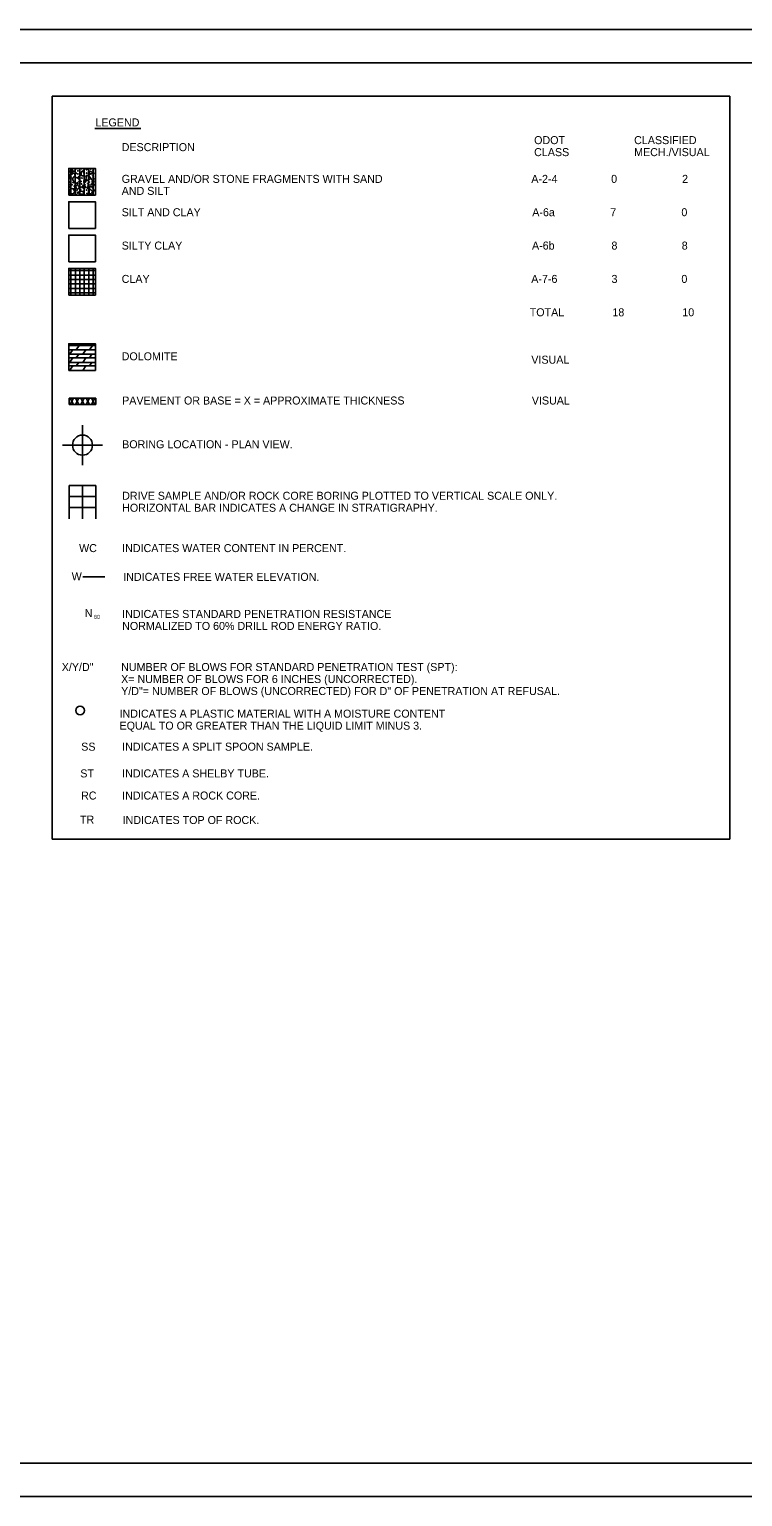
# Model space of a CAD drawing. Extents: x 0 to 68, y 0 to 52.9.
# Drawn here: x 11.83 to 22.53, y 0 to 22 of the extents above; entities that cross this region are included whole.
import ezdxf

# ---------------------------------------------------------------- set-up
doc = ezdxf.new("R2010")
doc.units = 0
for name, color, linetype in [('Default', 7, 'Continuous'), ('GT_Project_Cells', 7, 'Continuous'), ('GT_Project_Soil_Layers', 7, 'Continuous'), ('SC_Scratch6', 7, 'Continuous'), ('SH_Border', 7, 'Continuous'), ('SH_Cut_Line', 7, 'Continuous'), ('SH_Data', 7, 'Continuous'), ('SH_Text', 7, 'Continuous')]:
    doc.layers.add(name, color=color, linetype=linetype)

msp = doc.modelspace()

# ---------------------------------------------------------------- linework, layer by layer
at = {"layer": 'Default'}
msp.add_line((12.96, 13.791), (12.629, 13.791), dxfattribs=at)
at = {"layer": 'GT_Project_Cells'}
msp.add_circle((12.588, 11.788), 0.0656, dxfattribs=at)
at = {"layer": 'GT_Project_Soil_Layers'}
for p, q in [((12.437, 16.472), (12.491, 16.373)), ((12.437, 16.373), (12.491, 16.472)), ((12.517, 16.472), (12.571, 16.373)), ((12.517, 16.373), (12.571, 16.472)), ((12.597, 16.472), (12.651, 16.373)), ((12.597, 16.373), (12.651, 16.472)), ((12.677, 16.472), (12.731, 16.373)), ((12.677, 16.373), (12.731, 16.472)), ((12.757, 16.472), (12.811, 16.373)), ((12.757, 16.373), (12.811, 16.472))]:
    msp.add_line(p, q, dxfattribs=at)
at = {"layer": 'SC_Scratch6'}
msp.add_line((12.807, 20.512), (13.501, 20.512), dxfattribs=at)
at = {"layer": 'SH_Border'}
msp.add_lwpolyline([(2, 21.5), (33.5, 21.5), (33.5, 0.5), (2, 0.5)], close=True, dxfattribs=at)
at = {"layer": 'SH_Cut_Line'}
for p, q in [((12.417, 18.415), (12.417, 18.415)), ((12.417, 18.382), (12.817, 18.382)), ((12.417, 18.315), (12.817, 18.315)), ((12.45, 18.015), (12.45, 18.415)), ((12.517, 18.015), (12.517, 18.415)), ((12.583, 18.015), (12.583, 18.415)), ((12.65, 18.015), (12.65, 18.415)), ((12.717, 18.015), (12.717, 18.415)), ((12.783, 18.015), (12.783, 18.415)), ((12.817, 18.415), (12.817, 18.415)), ((12.417, 18.248), (12.817, 18.248)), ((12.417, 18.182), (12.817, 18.182)), ((12.417, 18.115), (12.817, 18.115)), ((12.417, 18.048), (12.817, 18.048)), ((12.417, 18.015), (12.417, 18.015)), ((12.817, 18.015), (12.817, 18.015)), ((12.417, 17.262), (12.812, 17.262)), ((12.417, 17.262), (12.417, 17.262)), ((12.417, 17.196), (12.812, 17.196)), ((12.431, 17.129), (12.478, 17.196)), ((12.53, 17.196), (12.576, 17.262)), ((12.629, 17.129), (12.676, 17.196)), ((12.728, 17.196), (12.774, 17.262)), ((12.812, 17.262), (12.812, 17.262)), ((12.417, 17.129), (12.812, 17.129)), ((12.417, 17.075), (12.812, 17.075)), ((12.417, 17.007), (12.812, 17.007)), ((12.417, 16.953), (12.812, 16.953)), ((12.431, 17.007), (12.478, 17.075)), ((12.431, 16.886), (12.478, 16.953)), ((12.53, 17.075), (12.568, 17.129)), ((12.53, 16.953), (12.568, 17.007)), ((12.629, 17.007), (12.676, 17.075)), ((12.629, 16.886), (12.676, 16.953)), ((12.728, 17.075), (12.765, 17.129)), ((12.728, 16.953), (12.765, 17.007)), ((12.417, 16.886), (12.417, 16.886)), ((12.812, 16.886), (12.812, 16.886))]:
    msp.add_line(p, q, dxfattribs=at)
msp.add_lwpolyline([(0, 0), (34, 0), (34, 22), (0, 22)], close=True, dxfattribs=at)
at = {"layer": 'SH_Data'}
for p, q in [((12.167, 9.859), (12.167, 21)), ((22.333, 21), (12.167, 21)), ((22.333, 9.859), (22.333, 21)), ((12.417, 19.915), (12.417, 19.915)), ((12.45, 19.516), (12.45, 19.915)), ((12.516, 19.516), (12.516, 19.915)), ((12.583, 19.516), (12.583, 19.915)), ((12.649, 19.516), (12.649, 19.915)), ((12.716, 19.516), (12.716, 19.915)), ((12.782, 19.516), (12.782, 19.915)), ((12.816, 19.915), (12.816, 19.915)), ((12.417, 19.516), (12.417, 19.516)), ((12.816, 19.516), (12.816, 19.516)), ((12.424, 16.373), (12.424, 16.472)), ((12.424, 16.472), (12.824, 16.472)), ((12.424, 16.373), (12.824, 16.373)), ((12.824, 16.373), (12.824, 16.472)), ((12.624, 15.766), (12.624, 16.066)), ((12.624, 15.916), (12.624, 15.766)), ((12.624, 15.766), (12.324, 15.766)), ((12.624, 15.766), (12.474, 15.766)), ((12.624, 15.766), (12.624, 15.466)), ((12.624, 15.766), (12.924, 15.766)), ((12.624, 15.616), (12.624, 15.766)), ((12.624, 15.766), (12.774, 15.766)), ((12.424, 15.162), (12.824, 15.162)), ((12.424, 15.162), (12.424, 14.662)), ((12.424, 14.995), (12.824, 14.995)), ((12.624, 15.162), (12.624, 14.662)), ((12.824, 15.162), (12.824, 14.662)), ((12.424, 14.829), (12.824, 14.829)), ((22.333, 9.859), (12.167, 9.859))]:
    msp.add_line(p, q, dxfattribs=at)
for points in [[(12.417, 19.515), (12.817, 19.515), (12.817, 19.915), (12.417, 19.915)], [(12.417, 19.015), (12.817, 19.015), (12.817, 19.415), (12.417, 19.415)], [(12.417, 18.515), (12.817, 18.515), (12.817, 18.915), (12.417, 18.915)], [(12.417, 18.015), (12.817, 18.015), (12.817, 18.415), (12.417, 18.415)], [(12.417, 16.886), (12.817, 16.886), (12.817, 17.286), (12.417, 17.286)]]:
    msp.add_lwpolyline(points, close=True, dxfattribs=at)
msp.add_circle((12.624, 15.766), 0.15, dxfattribs=at)
for start, end in [(90, 180), (270, 360)]:
    msp.add_arc((12.624, 15.766), 0.15, start, end, dxfattribs=at)
for points in [[(12.432, 19.796), (12.44, 19.8), (12.45, 19.795), (12.454, 19.784), (12.451, 19.774), (12.444, 19.766), (12.436, 19.763), (12.425, 19.769), (12.424, 19.779), (12.424, 19.787), (12.432, 19.796)], [(12.434, 19.87), (12.435, 19.868), (12.434, 19.866), (12.431, 19.865), (12.429, 19.866), (12.427, 19.868), (12.426, 19.87), (12.427, 19.872), (12.43, 19.873), (12.432, 19.872), (12.434, 19.87)], [(12.436, 19.815), (12.437, 19.813), (12.436, 19.811), (12.433, 19.81), (12.43, 19.811), (12.428, 19.813), (12.428, 19.815), (12.429, 19.817), (12.432, 19.818), (12.434, 19.817), (12.436, 19.815)], [(12.454, 19.91), (12.455, 19.908), (12.454, 19.906), (12.451, 19.905), (12.449, 19.906), (12.447, 19.907), (12.446, 19.909), (12.448, 19.912), (12.45, 19.912), (12.452, 19.912), (12.454, 19.91)], [(12.453, 19.855), (12.47, 19.872), (12.504, 19.872), (12.522, 19.856), (12.529, 19.839), (12.521, 19.83), (12.504, 19.835), (12.491, 19.845), (12.48, 19.848), (12.461, 19.844), (12.455, 19.848), (12.453, 19.855)], [(12.471, 19.833), (12.472, 19.831), (12.471, 19.829), (12.469, 19.828), (12.466, 19.829), (12.464, 19.83), (12.463, 19.832), (12.465, 19.835), (12.467, 19.835), (12.469, 19.835), (12.471, 19.833)], [(12.476, 19.891), (12.477, 19.889), (12.476, 19.886), (12.473, 19.885), (12.47, 19.886), (12.468, 19.888), (12.467, 19.89), (12.469, 19.893), (12.471, 19.893), (12.473, 19.893), (12.476, 19.891)], [(12.514, 19.815), (12.514, 19.813), (12.513, 19.811), (12.511, 19.81), (12.508, 19.811), (12.506, 19.813), (12.505, 19.815), (12.507, 19.817), (12.509, 19.818), (12.511, 19.817), (12.514, 19.815)], [(12.521, 19.897), (12.522, 19.895), (12.521, 19.893), (12.519, 19.892), (12.516, 19.893), (12.514, 19.895), (12.513, 19.897), (12.515, 19.899), (12.517, 19.9), (12.519, 19.899), (12.521, 19.897)], [(12.559, 19.88), (12.56, 19.878), (12.559, 19.876), (12.556, 19.875), (12.554, 19.876), (12.552, 19.878), (12.551, 19.88), (12.552, 19.882), (12.555, 19.883), (12.557, 19.882), (12.559, 19.88)], [(12.559, 19.834), (12.56, 19.832), (12.559, 19.83), (12.556, 19.829), (12.553, 19.83), (12.551, 19.831), (12.551, 19.833), (12.552, 19.836), (12.555, 19.836), (12.557, 19.836), (12.559, 19.834)], [(12.591, 19.852), (12.592, 19.851), (12.591, 19.848), (12.588, 19.847), (12.585, 19.848), (12.583, 19.85), (12.583, 19.852), (12.584, 19.854), (12.587, 19.855), (12.589, 19.855), (12.591, 19.852)], [(12.609, 19.855), (12.603, 19.83), (12.607, 19.811), (12.623, 19.802), (12.643, 19.811), (12.646, 19.842), (12.638, 19.866), (12.623, 19.873), (12.611, 19.861), (12.609, 19.855)], [(12.614, 19.912), (12.615, 19.911), (12.614, 19.908), (12.611, 19.907), (12.609, 19.908), (12.607, 19.91), (12.606, 19.912), (12.607, 19.914), (12.61, 19.915), (12.612, 19.915), (12.614, 19.912)], [(12.641, 19.88), (12.642, 19.878), (12.641, 19.876), (12.638, 19.875), (12.636, 19.875), (12.634, 19.877), (12.633, 19.879), (12.634, 19.882), (12.637, 19.882), (12.639, 19.882), (12.641, 19.88)], [(12.661, 19.801), (12.661, 19.799), (12.66, 19.796), (12.657, 19.795), (12.655, 19.796), (12.653, 19.798), (12.652, 19.8), (12.654, 19.803), (12.656, 19.803), (12.658, 19.803), (12.661, 19.801)], [(12.677, 19.771), (12.686, 19.804), (12.73, 19.796), (12.743, 19.77), (12.725, 19.747), (12.704, 19.741), (12.678, 19.746), (12.677, 19.771)], [(12.688, 19.899), (12.689, 19.897), (12.688, 19.894), (12.685, 19.893), (12.682, 19.894), (12.68, 19.896), (12.68, 19.898), (12.681, 19.9), (12.684, 19.901), (12.686, 19.901), (12.688, 19.899)], [(12.69, 19.844), (12.69, 19.843), (12.689, 19.84), (12.687, 19.839), (12.684, 19.84), (12.682, 19.842), (12.681, 19.844), (12.683, 19.846), (12.685, 19.847), (12.687, 19.847), (12.69, 19.844)], [(12.725, 19.869), (12.725, 19.849), (12.735, 19.838), (12.752, 19.832), (12.766, 19.835), (12.772, 19.849), (12.764, 19.861), (12.752, 19.867), (12.746, 19.869), (12.739, 19.866), (12.734, 19.872), (12.728, 19.872), (12.725, 19.869)], [(12.733, 19.825), (12.734, 19.823), (12.733, 19.821), (12.73, 19.82), (12.728, 19.82), (12.726, 19.822), (12.725, 19.824), (12.726, 19.827), (12.729, 19.827), (12.731, 19.827), (12.733, 19.825)], [(12.751, 19.905), (12.751, 19.903), (12.75, 19.9), (12.748, 19.899), (12.745, 19.9), (12.743, 19.902), (12.742, 19.904), (12.744, 19.907), (12.746, 19.907), (12.748, 19.907), (12.751, 19.905)], [(12.783, 19.812), (12.784, 19.81), (12.783, 19.808), (12.78, 19.807), (12.778, 19.808), (12.776, 19.809), (12.775, 19.811), (12.776, 19.814), (12.779, 19.814), (12.781, 19.814), (12.783, 19.812)], [(12.785, 19.88), (12.786, 19.878), (12.785, 19.876), (12.782, 19.875), (12.779, 19.875), (12.777, 19.877), (12.777, 19.879), (12.778, 19.882), (12.781, 19.882), (12.782, 19.882), (12.785, 19.88)], [(12.814, 19.91), (12.815, 19.909), (12.814, 19.906), (12.811, 19.905), (12.808, 19.906), (12.806, 19.908), (12.805, 19.91), (12.807, 19.912), (12.809, 19.913), (12.811, 19.913), (12.814, 19.91)], [(12.815, 19.842), (12.815, 19.84), (12.814, 19.838), (12.812, 19.837), (12.809, 19.837), (12.807, 19.839), (12.806, 19.841), (12.808, 19.844), (12.81, 19.844), (12.812, 19.844), (12.815, 19.842)], [(12.419, 19.686), (12.423, 19.7), (12.445, 19.696), (12.451, 19.683), (12.442, 19.672), (12.432, 19.669), (12.419, 19.671), (12.419, 19.686)], [(12.441, 19.55), (12.427, 19.579), (12.449, 19.61), (12.477, 19.608), (12.502, 19.572), (12.493, 19.542), (12.462, 19.536), (12.441, 19.55)], [(12.442, 19.638), (12.443, 19.636), (12.442, 19.633), (12.439, 19.632), (12.437, 19.633), (12.435, 19.635), (12.434, 19.637), (12.436, 19.639), (12.438, 19.64), (12.44, 19.64), (12.442, 19.638)], [(12.448, 19.722), (12.449, 19.72), (12.448, 19.717), (12.445, 19.716), (12.442, 19.717), (12.44, 19.719), (12.439, 19.721), (12.441, 19.724), (12.443, 19.724), (12.445, 19.724), (12.448, 19.722)], [(12.46, 19.761), (12.461, 19.759), (12.46, 19.756), (12.457, 19.755), (12.455, 19.756), (12.453, 19.758), (12.452, 19.76), (12.453, 19.763), (12.456, 19.763), (12.458, 19.763), (12.46, 19.761)], [(12.471, 19.673), (12.472, 19.671), (12.471, 19.669), (12.469, 19.668), (12.466, 19.668), (12.464, 19.67), (12.463, 19.672), (12.465, 19.675), (12.467, 19.675), (12.469, 19.675), (12.471, 19.673)], [(12.501, 19.707), (12.479, 19.744), (12.481, 19.772), (12.49, 19.785), (12.51, 19.787), (12.53, 19.778), (12.574, 19.753), (12.578, 19.729), (12.57, 19.72), (12.554, 19.704), (12.536, 19.696), (12.525, 19.694), (12.512, 19.698), (12.501, 19.707)], [(12.489, 19.706), (12.49, 19.704), (12.489, 19.701), (12.486, 19.7), (12.483, 19.701), (12.481, 19.703), (12.481, 19.705), (12.482, 19.708), (12.485, 19.708), (12.487, 19.708), (12.489, 19.706)], [(12.506, 19.65), (12.507, 19.648), (12.505, 19.646), (12.503, 19.645), (12.5, 19.646), (12.498, 19.647), (12.497, 19.649), (12.499, 19.652), (12.501, 19.652), (12.503, 19.652), (12.506, 19.65)], [(12.505, 19.615), (12.506, 19.613), (12.505, 19.61), (12.502, 19.609), (12.5, 19.61), (12.498, 19.612), (12.497, 19.614), (12.499, 19.616), (12.501, 19.617), (12.503, 19.617), (12.505, 19.615)], [(12.556, 19.658), (12.575, 19.638), (12.562, 19.612), (12.539, 19.605), (12.528, 19.62), (12.526, 19.643), (12.532, 19.661), (12.54, 19.667), (12.55, 19.666), (12.556, 19.658)], [(12.544, 19.583), (12.545, 19.581), (12.544, 19.578), (12.541, 19.577), (12.539, 19.578), (12.537, 19.58), (12.536, 19.582), (12.537, 19.584), (12.54, 19.585), (12.542, 19.585), (12.544, 19.583)], [(12.56, 19.684), (12.561, 19.682), (12.56, 19.68), (12.557, 19.679), (12.555, 19.68), (12.553, 19.682), (12.552, 19.684), (12.553, 19.686), (12.556, 19.687), (12.558, 19.686), (12.56, 19.684)], [(12.57, 19.79), (12.571, 19.788), (12.57, 19.785), (12.567, 19.784), (12.565, 19.785), (12.563, 19.787), (12.562, 19.789), (12.563, 19.792), (12.566, 19.792), (12.568, 19.792), (12.57, 19.79)], [(12.596, 19.599), (12.597, 19.597), (12.596, 19.594), (12.593, 19.593), (12.59, 19.594), (12.588, 19.596), (12.587, 19.598), (12.589, 19.601), (12.591, 19.601), (12.593, 19.601), (12.596, 19.599)], [(12.606, 19.721), (12.606, 19.719), (12.605, 19.717), (12.603, 19.715), (12.6, 19.716), (12.598, 19.718), (12.597, 19.72), (12.599, 19.723), (12.601, 19.723), (12.603, 19.723), (12.606, 19.721)], [(12.609, 19.634), (12.61, 19.632), (12.609, 19.63), (12.606, 19.629), (12.603, 19.63), (12.601, 19.632), (12.6, 19.634), (12.602, 19.636), (12.604, 19.637), (12.606, 19.636), (12.609, 19.634)], [(12.615, 19.683), (12.615, 19.682), (12.614, 19.679), (12.612, 19.678), (12.609, 19.679), (12.607, 19.681), (12.606, 19.683), (12.608, 19.685), (12.61, 19.686), (12.612, 19.685), (12.615, 19.683)], [(12.62, 19.772), (12.621, 19.77), (12.62, 19.767), (12.617, 19.766), (12.614, 19.767), (12.612, 19.769), (12.611, 19.771), (12.613, 19.773), (12.615, 19.774), (12.617, 19.774), (12.62, 19.772)], [(12.633, 19.666), (12.625, 19.64), (12.631, 19.624), (12.642, 19.619), (12.66, 19.621), (12.67, 19.63), (12.668, 19.643), (12.656, 19.657), (12.646, 19.662), (12.64, 19.666), (12.633, 19.666)], [(12.643, 19.721), (12.648, 19.738), (12.67, 19.733), (12.676, 19.72), (12.667, 19.709), (12.657, 19.706), (12.644, 19.708), (12.643, 19.721)], [(12.664, 19.67), (12.665, 19.668), (12.663, 19.666), (12.661, 19.664), (12.658, 19.665), (12.656, 19.667), (12.655, 19.669), (12.657, 19.672), (12.659, 19.672), (12.661, 19.672), (12.664, 19.67)], [(12.686, 19.592), (12.687, 19.59), (12.686, 19.588), (12.683, 19.587), (12.681, 19.588), (12.679, 19.589), (12.678, 19.591), (12.68, 19.594), (12.682, 19.594), (12.684, 19.594), (12.686, 19.592)], [(12.699, 19.626), (12.7, 19.624), (12.699, 19.622), (12.696, 19.621), (12.694, 19.622), (12.692, 19.623), (12.691, 19.625), (12.692, 19.628), (12.695, 19.628), (12.697, 19.628), (12.699, 19.626)], [(12.707, 19.686), (12.708, 19.684), (12.707, 19.682), (12.704, 19.681), (12.702, 19.681), (12.7, 19.683), (12.699, 19.685), (12.701, 19.688), (12.703, 19.688), (12.705, 19.688), (12.707, 19.686)], [(12.742, 19.665), (12.781, 19.663), (12.789, 19.649), (12.775, 19.641), (12.746, 19.639), (12.72, 19.64), (12.705, 19.648), (12.708, 19.661), (12.742, 19.665)], [(12.728, 19.712), (12.729, 19.71), (12.728, 19.708), (12.725, 19.706), (12.723, 19.707), (12.721, 19.709), (12.72, 19.711), (12.721, 19.714), (12.724, 19.714), (12.726, 19.714), (12.728, 19.712)], [(12.755, 19.588), (12.773, 19.567), (12.76, 19.541), (12.738, 19.534), (12.726, 19.549), (12.724, 19.572), (12.73, 19.59), (12.738, 19.596), (12.748, 19.595), (12.755, 19.588)], [(12.733, 19.613), (12.734, 19.612), (12.733, 19.609), (12.73, 19.608), (12.728, 19.609), (12.726, 19.611), (12.725, 19.613), (12.726, 19.615), (12.729, 19.616), (12.731, 19.616), (12.733, 19.613)], [(12.761, 19.755), (12.762, 19.754), (12.76, 19.751), (12.758, 19.75), (12.755, 19.751), (12.753, 19.753), (12.752, 19.755), (12.754, 19.757), (12.756, 19.758), (12.758, 19.758), (12.761, 19.755)], [(12.767, 19.684), (12.769, 19.682), (12.767, 19.68), (12.765, 19.679), (12.762, 19.68), (12.76, 19.682), (12.759, 19.684), (12.761, 19.686), (12.763, 19.687), (12.765, 19.686), (12.767, 19.684)], [(12.776, 19.732), (12.784, 19.735), (12.793, 19.731), (12.798, 19.72), (12.794, 19.71), (12.787, 19.702), (12.779, 19.698), (12.768, 19.705), (12.767, 19.714), (12.768, 19.722), (12.776, 19.732)], [(12.779, 19.625), (12.78, 19.623), (12.779, 19.62), (12.776, 19.619), (12.773, 19.62), (12.771, 19.622), (12.77, 19.624), (12.772, 19.627), (12.774, 19.627), (12.776, 19.627), (12.779, 19.625)], [(12.79, 19.788), (12.791, 19.786), (12.789, 19.784), (12.787, 19.782), (12.784, 19.783), (12.782, 19.785), (12.781, 19.787), (12.783, 19.79), (12.785, 19.79), (12.787, 19.79), (12.79, 19.788)], [(12.803, 19.673), (12.804, 19.671), (12.803, 19.669), (12.8, 19.668), (12.798, 19.668), (12.796, 19.67), (12.795, 19.672), (12.796, 19.675), (12.799, 19.675), (12.801, 19.675), (12.803, 19.673)], [(12.809, 19.586), (12.81, 19.585), (12.809, 19.582), (12.806, 19.581), (12.803, 19.582), (12.801, 19.584), (12.8, 19.586), (12.802, 19.588), (12.804, 19.589), (12.806, 19.589), (12.809, 19.586)], [(12.813, 19.758), (12.814, 19.756), (12.813, 19.754), (12.81, 19.752), (12.808, 19.753), (12.806, 19.755), (12.805, 19.757), (12.806, 19.76), (12.809, 19.76), (12.811, 19.76), (12.813, 19.758)], [(12.431, 19.537), (12.432, 19.535), (12.431, 19.533), (12.428, 19.532), (12.426, 19.533), (12.424, 19.535), (12.423, 19.537), (12.424, 19.539), (12.427, 19.54), (12.429, 19.539), (12.431, 19.537)], [(12.526, 19.529), (12.527, 19.527), (12.526, 19.525), (12.523, 19.524), (12.521, 19.525), (12.519, 19.526), (12.518, 19.528), (12.52, 19.531), (12.522, 19.531), (12.524, 19.531), (12.526, 19.529)], [(12.551, 19.549), (12.552, 19.548), (12.551, 19.545), (12.549, 19.544), (12.546, 19.545), (12.544, 19.547), (12.543, 19.549), (12.545, 19.551), (12.547, 19.552), (12.549, 19.551), (12.551, 19.549)], [(12.586, 19.535), (12.566, 19.546), (12.57, 19.566), (12.591, 19.576), (12.624, 19.569), (12.642, 19.553), (12.646, 19.538), (12.624, 19.531), (12.605, 19.527), (12.586, 19.535)], [(12.644, 19.575), (12.645, 19.573), (12.644, 19.57), (12.641, 19.569), (12.639, 19.57), (12.637, 19.572), (12.636, 19.574), (12.638, 19.576), (12.64, 19.577), (12.642, 19.577), (12.644, 19.575)], [(12.696, 19.539), (12.697, 19.537), (12.696, 19.535), (12.693, 19.533), (12.69, 19.534), (12.688, 19.536), (12.688, 19.538), (12.689, 19.541), (12.692, 19.541), (12.694, 19.541), (12.696, 19.539)], [(12.784, 19.53), (12.785, 19.528), (12.784, 19.526), (12.781, 19.525), (12.779, 19.525), (12.777, 19.527), (12.776, 19.529), (12.777, 19.532), (12.78, 19.532), (12.782, 19.532), (12.784, 19.53)]]:
    msp.add_spline(points, degree=3, dxfattribs=at)

# ---------------------------------------------------------------- texts
at = {"layer": 'SH_Text'}
for s, height, p in [('LEGEND', 0.12, (12.818, 20.545)), ('DESCRIPTION', 0.12, (13.212, 20.174)), ('ODOT', 0.12, (19.399, 20.279)), ('CLASSIFIED', 0.12, (20.899, 20.279)), ('CLASS', 0.12, (19.399, 20.099)), ('MECH./VISUAL', 0.12, (20.899, 20.099)), ('GRAVEL AND/OR STONE FRAGMENTS WITH SAND', 0.12, (13.212, 19.698)), ('A-2-4', 0.12, (19.357, 19.698)), ('0', 0.12, (20.554, 19.698)), ('2', 0.12, (21.619, 19.698)), ('AND SILT', 0.12, (13.212, 19.518)), ('SILT AND CLAY', 0.12, (13.212, 19.198)), ('A-6a', 0.12, (19.371, 19.198)), ('7', 0.12, (20.541, 19.198)), ('0', 0.12, (21.608, 19.198)), ('SILTY CLAY', 0.12, (13.212, 18.698)), ('A-6b', 0.12, (19.367, 18.698)), ('8', 0.12, (20.559, 18.698)), ('8', 0.12, (21.613, 18.698)), ('CLAY', 0.12, (13.212, 18.198)), ('A-7-6', 0.12, (19.356, 18.198)), ('3', 0.12, (20.56, 18.198)), ('0', 0.12, (21.608, 18.198)), ('TOTAL', 0.12, (19.333, 17.698)), ('18', 0.12, (20.573, 17.698)), ('10', 0.12, (21.622, 17.698)), ('DOLOMITE', 0.12, (13.212, 17.038)), ('VISUAL', 0.12, (19.357, 16.987)), ('PAVEMENT OR BASE = X = APPROXIMATE THICKNESS', 0.12, (13.219, 16.375)), ('VISUAL', 0.12, (19.364, 16.375)), ('BORING LOCATION - PLAN VIEW.', 0.12, (13.219, 15.719)), ('DRIVE SAMPLE AND/OR ROCK CORE BORING PLOTTED TO VERTICAL SCALE ONLY.', 0.12, (13.219, 14.947)), ('HORIZONTAL BAR INDICATES A CHANGE IN STRATIGRAPHY.', 0.12, (13.219, 14.767)), ('WC', 0.12, (12.573, 14.162)), ('INDICATES WATER CONTENT IN PERCENT.', 0.12, (13.219, 14.162)), ('W', 0.12, (12.462, 13.738)), ('INDICATES FREE WATER ELEVATION.', 0.12, (13.235, 13.731)), ('N', 0.12, (12.658, 13.187)), ('60', 0.06, (12.795, 13.161)), ('INDICATES STANDARD PENETRATION RESISTANCE', 0.12, (13.219, 13.175)), ('NORMALIZED TO 60% DRILL ROD ENERGY RATIO.', 0.12, (13.219, 12.995)), ('X/Y/D"', 0.12, (12.313, 12.379)), ('X= NUMBER OF BLOWS FOR 6 INCHES (UNCORRECTED).', 0.12, (13.204, 12.199)), ('NUMBER OF BLOWS FOR STANDARD PENETRATION TEST (SPT):', 0.12, (13.204, 12.379)), ('Y/D"= NUMBER OF BLOWS (UNCORRECTED) FOR D" OF PENETRATION AT REFUSAL.', 0.12, (13.204, 12.019)), ('INDICATES A PLASTIC MATERIAL WITH A MOISTURE CONTENT ', 0.12, (13.18, 11.68)), ('EQUAL TO OR GREATER THAN THE LIQUID LIMIT MINUS 3.', 0.12, (13.18, 11.5)), ('SS', 0.12, (12.605, 11.185)), ('INDICATES A SPLIT SPOON SAMPLE.', 0.12, (13.219, 11.185)), ('ST', 0.12, (12.591, 10.784)), ('INDICATES A SHELBY TUBE.', 0.12, (13.219, 10.784)), ('RC', 0.12, (12.603, 10.452)), ('INDICATES A ROCK CORE.', 0.12, (13.219, 10.452)), ('TR', 0.12, (12.586, 10.091)), ('INDICATES TOP OF ROCK.', 0.12, (13.226, 10.085))]:
    msp.add_text(s, height=height, dxfattribs=at).set_placement(p)

doc.saveas('drawing.dxf')
